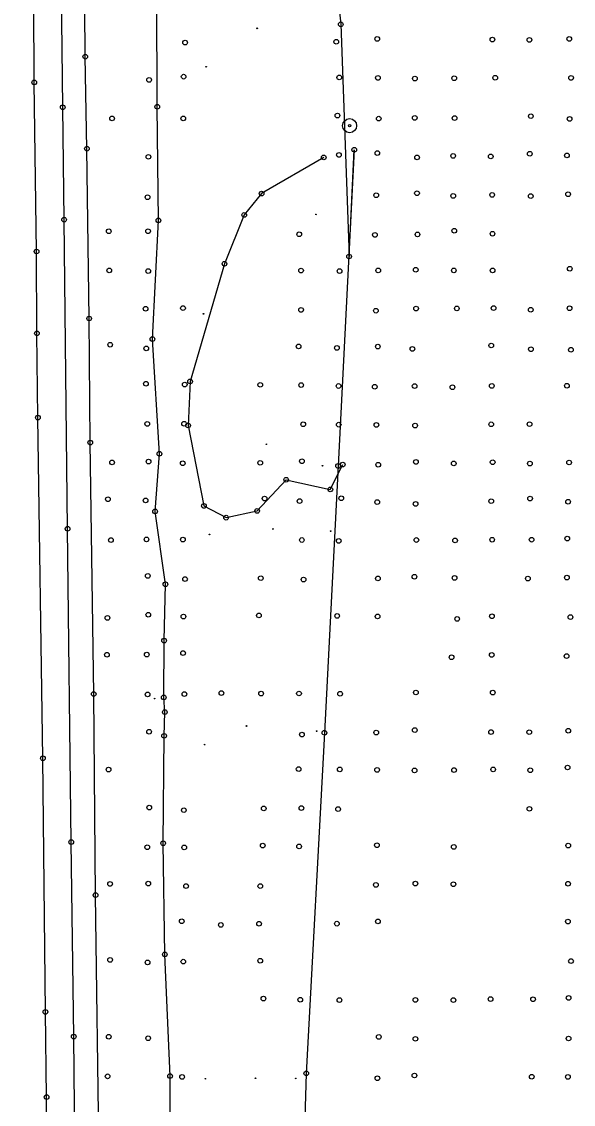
# Model space of a CAD drawing. Extents: x 20503438 to 20508873, y 7964251 to 7984667.
# Drawn here: x 20505462 to 20505698, y 7982806.9 to 7983269.7 of the extents above; entities that cross this region are included whole.
import ezdxf

# ---------------------------------------------------------------- set-up
doc = ezdxf.new("R2010")
doc.units = 0
for name, color, linetype in [('SurBreakLine', 7, 'Continuous'), ('SurControl', 7, 'Continuous'), ('SurDrainageArrowUp', 7, 'Continuous'), ('SurEdgeRoadPaved', 7, 'Continuous'), ('SurEdgeShoulderPaved', 7, 'Continuous'), ('SurFenceWire', 7, 'Continuous'), ('SurPointsNonDTM', 7, 'Continuous'), ('SurRoadPoints', 7, 'Continuous'), ('SurSurveyPoints', 7, 'Continuous'), ('SurTreeLineRight', 7, 'Continuous')]:
    doc.layers.add(name, color=color, linetype=linetype)

msp = doc.modelspace()

# ---------------------------------------------------------------- linework, layer by layer
at = {"layer": 'SurBreakLine'}
msp.add_lwpolyline([(20505472.94, 7982774.42), (20505472.68, 7982809.97), (20505472.15, 7982846.38), (20505471.07, 7982954.8), (20505468.94, 7983100.42), (20505468.55, 7983136.44), (20505468.38, 7983171.42), (20505467.38, 7983243.73), (20505467.16, 7983277.76), (20505466.96, 7983298.39), (20505466.31, 7983351.76), (20505465.95, 7983385.57), (20505465.78, 7983423.2), (20505464.95, 7983485.18), (20505463.87, 7983574.98), (20505462.87, 7983680.32), (20505462, 7983754.37)], dxfattribs=at)
at = {"layer": 'SurControl'}
for centre in [(20505562.72, 7983266.82), (20505540.92, 7983250.41), (20505587.88, 7983187.29), (20505539.78, 7983144.77), (20505566.66, 7983089.01), (20505590.66, 7983079.85), (20505569.5, 7983052.8), (20505594.17, 7983051.87), (20505542.35, 7983050.5), (20505518.87, 7982980.3), (20505558.2, 7982968.59), (20505588.18, 7982966.41), (20505540.27, 7982960.65), (20505540.57, 7982817.81), (20505562.01, 7982818), (20505579.21, 7982817.97)]:
    msp.add_circle(centre, 0.15, dxfattribs=at)
at = {"layer": 'SurDrainageArrowUp'}
msp.add_lwpolyline([(20505525.47, 7982791.21), (20505525.48, 7982818.97), (20505523.24, 7982870.97), (20505522.53, 7982918.48), (20505522.94, 7982964.39), (20505523.24, 7982974.53), (20505522.79, 7982980.81), (20505522.94, 7983005.08), (20505523.5, 7983029.16), (20505519.1, 7983060.32), (20505520.91, 7983084.94), (20505517.95, 7983133.99), (20505520.47, 7983184.73), (20505520.01, 7983233.27), (20505519.87, 7983280.64)], dxfattribs=at)
at = {"layer": 'SurEdgeRoadPaved'}
msp.add_lwpolyline([(20505484.93, 7982775.73), (20505484.31, 7982835.82), (20505483.21, 7982919), (20505481.67, 7983052.88), (20505480.16, 7983185.03), (20505479.57, 7983233.06), (20505478.99, 7983282.65), (20505478.07, 7983364.47), (20505477.49, 7983427.45), (20505476.34, 7983527.07), (20505475.78, 7983595.33), (20505474.69, 7983687.27), (20505474.16, 7983745.86), (20505473.26, 7983818.48), (20505472.69, 7983886.02), (20505472.06, 7983927.63), (20505471.61, 7983985.32), (20505470.9, 7984047.39), (20505470.84, 7984053.12), (20505468.38, 7984286.35), (20505467.61, 7984344.39), (20505467.44, 7984376.12), (20505466.29, 7984465.77)], dxfattribs=at)
at = {"layer": 'SurEdgeShoulderPaved'}
msp.add_lwpolyline([(20505495.09, 7982782.36), (20505493.62, 7982896.29), (20505492.84, 7982982.27), (20505491.34, 7983089.74), (20505490.88, 7983142.78), (20505489.93, 7983215.38), (20505489.23, 7983254.71), (20505488.8, 7983316.65), (20505488.28, 7983347.9), (20505487.72, 7983412.22), (20505487.68, 7983415.04), (20505486.79, 7983497.7), (20505486.21, 7983568.02), (20505484.96, 7983655.65), (20505482.47, 7983897.96)], dxfattribs=at)
at = {"layer": 'SurFenceWire'}
msp.add_lwpolyline([(20505559.43, 7984640.78), (20505560.17, 7984588.37), (20505562.54, 7984378.42), (20505563.28, 7984280.23), (20505565.01, 7984077.63), (20505567.76, 7983869.69), (20505568.29, 7983819.98), (20505570.2, 7983612.37), (20505577.97, 7983452.36), (20505588.36, 7983359.69), (20505598.48, 7983268.53), (20505602.02, 7983169.29), (20505604.28, 7983214.9), (20505597.36, 7983079.77), (20505591.48, 7982965.7), (20505583.74, 7982820.12), (20505580.19, 7982701.02)], dxfattribs=at)
at = {"layer": 'SurPointsNonDTM'}
for centre in [(20505598.48, 7983268.53), (20505604.28, 7983214.9), (20505591.19, 7983211.65), (20505564.63, 7983196.17), (20505557.18, 7983187.03), (20505548.76, 7983166.18), (20505602.02, 7983169.29), (20505534.06, 7983115.88), (20505533.17, 7983097.07), (20505597.36, 7983079.77), (20505599.33, 7983080.32), (20505575.13, 7983073.88), (20505594.02, 7983069.75), (20505539.96, 7983062.66), (20505562.73, 7983060.56), (20505549.45, 7983057.65), (20505591.48, 7982965.7), (20505583.74, 7982820.12)]:
    msp.add_circle(centre, 1, dxfattribs=at)
at = {"layer": 'SurRoadPoints'}
for radius in [3, 0.5]:
    msp.add_circle((20505602.28, 7983225.21), radius, dxfattribs=at)
at = {"layer": 'SurSurveyPoints'}
for centre in [(20505531.93, 7983260.73), (20505596.56, 7983261.06), (20505614.08, 7983262.29), (20505663.32, 7983262.01), (20505679.16, 7983261.88), (20505696.22, 7983262.28), (20505489.23, 7983254.71), (20505516.53, 7983244.78), (20505531.29, 7983246.16), (20505597.86, 7983245.81), (20505614.4, 7983245.63), (20505630.19, 7983245.37), (20505647.01, 7983245.5), (20505664.53, 7983245.68), (20505696.96, 7983245.64), (20505467.38, 7983243.73), (20505479.57, 7983233.06), (20505520.01, 7983233.27), (20505500.68, 7983228.33), (20505531.14, 7983228.31), (20505597.08, 7983229.55), (20505614.72, 7983228.21), (20505630.12, 7983228.55), (20505647.17, 7983228.44), (20505679.77, 7983229.27), (20505696.37, 7983228.08), (20505489.93, 7983215.38), (20505597.71, 7983212.68), (20505614.12, 7983213.5), (20505679.32, 7983213.2), (20505695.23, 7983212.51), (20505516.21, 7983211.89), (20505631.1, 7983211.66), (20505646.56, 7983212.29), (20505662.61, 7983212.05), (20505515.85, 7983194.63), (20505613.64, 7983195.48), (20505631.09, 7983196.33), (20505646.58, 7983195.21), (20505663.24, 7983195.62), (20505679.71, 7983195.1), (20505695.73, 7983195.92), (20505480.16, 7983185.03), (20505520.47, 7983184.73), (20505499.28, 7983180.08), (20505516.06, 7983180.09), (20505647.03, 7983180.32), (20505580.7, 7983178.77), (20505613.09, 7983178.53), (20505631.3, 7983178.7), (20505663.38, 7983179.03), (20505468.38, 7983171.42), (20505499.47, 7983163.36), (20505516.14, 7983163.07), (20505581.48, 7983163.29), (20505597.95, 7983163.07), (20505614.5, 7983163.32), (20505630.54, 7983163.61), (20505646.84, 7983163.35), (20505663.44, 7983163.36), (20505696.42, 7983164.05), (20505515.03, 7983146.96), (20505531.01, 7983147.21), (20505581.5, 7983146.46), (20505613.49, 7983146.13), (20505630.67, 7983147.05), (20505648.12, 7983147.07), (20505663.84, 7983147.22), (20505679.72, 7983146.51), (20505696.34, 7983147.14), (20505490.88, 7983142.78), (20505468.55, 7983136.44), (20505517.95, 7983133.99), (20505499.86, 7983131.59), (20505515.31, 7983130), (20505580.47, 7983130.85), (20505596.82, 7983130.21), (20505614.34, 7983130.77), (20505629.11, 7983129.78), (20505662.85, 7983131.24), (20505679.83, 7983129.67), (20505696.94, 7983129.4), (20505515.17, 7983114.92), (20505531.74, 7983114.55), (20505564.07, 7983114.43), (20505581.55, 7983114.33), (20505597.54, 7983113.93), (20505613.02, 7983113.6), (20505630.09, 7983113.91), (20505646.25, 7983113.41), (20505663.08, 7983113.99), (20505695.18, 7983114.05), (20505468.94, 7983100.42), (20505515.75, 7983097.74), (20505531.49, 7983097.82), (20505582.43, 7983097.58), (20505597.59, 7983097.4), (20505613.71, 7983097.29), (20505630.28, 7983097.04), (20505662.82, 7983097.55), (20505679.23, 7983097.62), (20505491.34, 7983089.74), (20505520.91, 7983084.94), (20505500.67, 7983081.27), (20505516.27, 7983081.61), (20505530.89, 7983080.9), (20505564.03, 7983081.09), (20505581.89, 7983081.79), (20505614.5, 7983080.28), (20505630.63, 7983081.48), (20505646.78, 7983080.82), (20505663.45, 7983081.36), (20505679.36, 7983080.77), (20505696.15, 7983081.23), (20505498.9, 7983065.53), (20505515.02, 7983065.04), (20505565.92, 7983065.81), (20505580.88, 7983064.72), (20505598.71, 7983065.93), (20505614.08, 7983064.3), (20505662.84, 7983064.7), (20505679.43, 7983065.82), (20505695.71, 7983064.48), (20505519.1, 7983060.32), (20505630.48, 7983063.5), (20505481.67, 7983052.88), (20505500.18, 7983048.07), (20505515.4, 7983048.38), (20505530.97, 7983048.25), (20505581.83, 7983048.1), (20505597.62, 7983047.68), (20505630.81, 7983048.1), (20505647.36, 7983047.9), (20505663.24, 7983048.23), (20505680.1, 7983048.24), (20505695.37, 7983048.69), (20505515.95, 7983032.77), (20505630, 7983032.4), (20505647.15, 7983031.87), (20505695.18, 7983032.03), (20505523.5, 7983029.16), (20505531.87, 7983031.4), (20505564.28, 7983031.79), (20505582.56, 7983031.19), (20505614.37, 7983031.66), (20505678.51, 7983031.63), (20505498.71, 7983014.8), (20505516.18, 7983016.15), (20505531.2, 7983015.37), (20505563.48, 7983015.86), (20505596.94, 7983015.62), (20505614.25, 7983015.43), (20505648.27, 7983014.35), (20505663.13, 7983015.49), (20505696.73, 7983015.14), (20505522.94, 7983005.08), (20505531.04, 7982999.79), (20505498.5, 7982999.08), (20505515.53, 7982999.11), (20505645.87, 7982997.97), (20505663.06, 7982998.98), (20505695.08, 7982998.46), (20505492.84, 7982982.27), (20505515.88, 7982982.12), (20505531.61, 7982982.24), (20505547.44, 7982982.68), (20505564.42, 7982982.45), (20505580.62, 7982982.49), (20505598.2, 7982982.37), (20505630.6, 7982982.91), (20505663.5, 7982982.88), (20505522.79, 7982980.81), (20505523.24, 7982974.53), (20505516.51, 7982966.16), (20505522.94, 7982964.39), (20505581.89, 7982964.92), (20505613.65, 7982965.81), (20505630.15, 7982966.84), (20505662.77, 7982966.02), (20505679.1, 7982965.96), (20505695.8, 7982966.57), (20505471.07, 7982954.8), (20505499.17, 7982949.95), (20505580.48, 7982950.2), (20505598.06, 7982950.06), (20505614.03, 7982949.85), (20505630.04, 7982949.58), (20505646.92, 7982949.75), (20505663.66, 7982950.03), (20505679.53, 7982949.7), (20505695.5, 7982950.85), (20505516.59, 7982933.72), (20505531.37, 7982932.62), (20505565.52, 7982933.34), (20505581.65, 7982933.52), (20505597.35, 7982933.05), (20505679.15, 7982933.19), (20505483.21, 7982919), (20505515.73, 7982916.79), (20505522.53, 7982918.48), (20505531.52, 7982916.68), (20505565.11, 7982917.45), (20505580.67, 7982917.11), (20505613.95, 7982917.63), (20505646.82, 7982916.93), (20505695.75, 7982917.5), (20505499.82, 7982901.09), (20505516.16, 7982901.23), (20505532.32, 7982900.18), (20505564.08, 7982900.15), (20505613.49, 7982900.67), (20505630.41, 7982901.21), (20505646.66, 7982900.96), (20505695.7, 7982901.17), (20505493.62, 7982896.29), (20505530.46, 7982885.12), (20505563.52, 7982884.08), (20505596.83, 7982884.1), (20505614.4, 7982885.08), (20505695.64, 7982885), (20505547.19, 7982883.54), (20505523.24, 7982870.97), (20505499.85, 7982868.62), (20505515.86, 7982867.54), (20505531.15, 7982867.86), (20505564.02, 7982868.25), (20505696.95, 7982868.13), (20505565.43, 7982852.06), (20505581.17, 7982851.59), (20505597.92, 7982851.45), (20505630.4, 7982851.52), (20505646.65, 7982851.42), (20505662.54, 7982851.89), (20505680.72, 7982851.79), (20505695.92, 7982852.33), (20505472.15, 7982846.38), (20505484.31, 7982835.82), (20505499.23, 7982835.76), (20505516.11, 7982835.14), (20505614.75, 7982835.71), (20505630.39, 7982834.87), (20505695.93, 7982835.01), (20505525.48, 7982818.97), (20505629.99, 7982819.2), (20505498.77, 7982818.84), (20505530.63, 7982818.59), (20505614.16, 7982818.02), (20505680.16, 7982818.66), (20505695.61, 7982818.58), (20505472.68, 7982809.97)]:
    msp.add_circle(centre, 1, dxfattribs=at)
at = {"layer": 'SurTreeLineRight'}
msp.add_lwpolyline([(20505591.19, 7983211.65), (20505564.63, 7983196.17), (20505557.18, 7983187.03), (20505548.76, 7983166.18), (20505534.06, 7983115.88), (20505533.17, 7983097.07), (20505539.96, 7983062.66), (20505549.45, 7983057.65), (20505562.73, 7983060.56), (20505575.13, 7983073.88), (20505594.02, 7983069.75), (20505599.33, 7983080.32)], dxfattribs=at)

doc.saveas('drawing.dxf')
